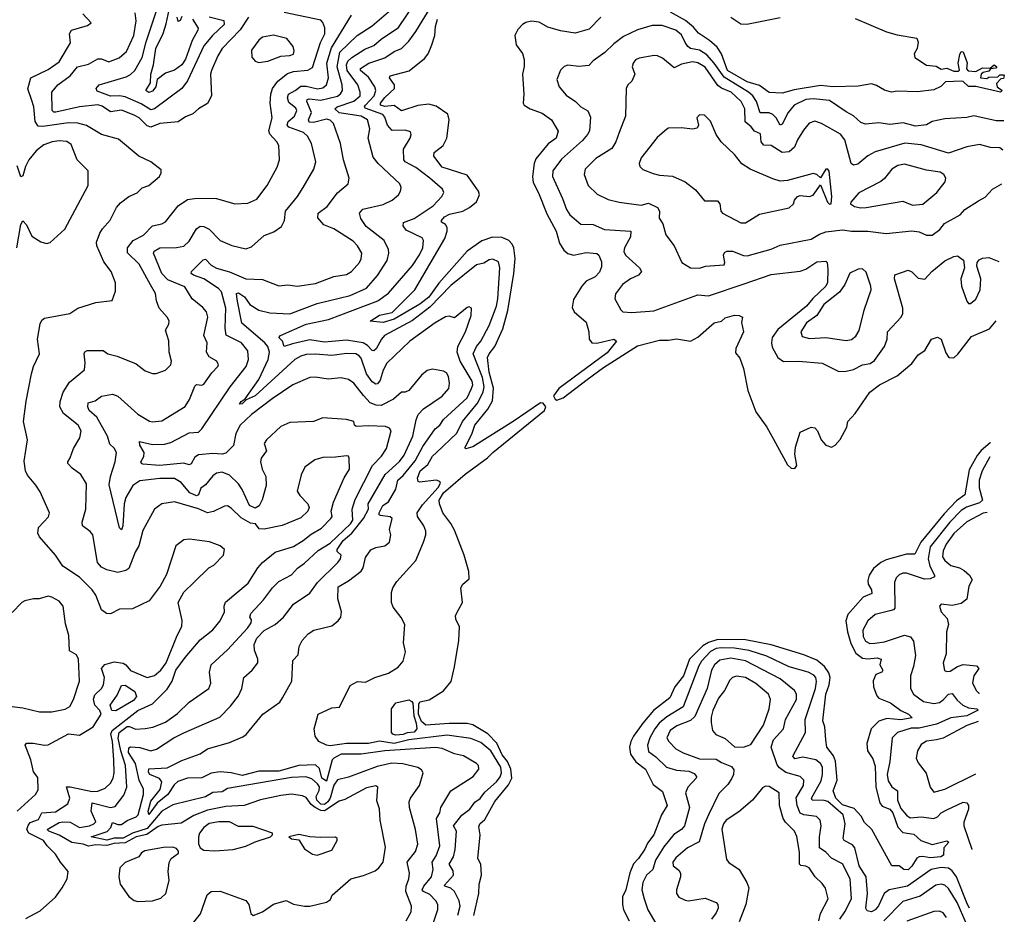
# Model space of a CAD drawing. Extents: x 1552294 to 1694791, y 811929 to 917222.
# Tile 637 of 643: x 1689069 to 1694450, y 899891 to 904782. Entities that reach past the tile are written whole.
import ezdxf

# ---------------------------------------------------------------- set-up
doc = ezdxf.new("R2010")
doc.units = 0

msp = doc.modelspace()

# ---------------------------------------------------------------- linework, layer by layer
at = {"layer": '0CON10XD'}
for points in [[(1691270.4, 899665), (1691353.5, 899916.5), (1691353.3, 899945), (1691343.4, 899965), (1691309.8, 899999.8), (1691275.9, 900015), (1691268.9, 900025), (1691278.2, 900045), (1691319.8, 900095), (1691328.7, 900135), (1691323.4, 900175), (1691345, 900210), (1691364.4, 900265), (1691346.8, 900415), (1691364.6, 900445), (1691369.6, 900475), (1691424.7, 900565.3), (1691546.7, 900645), (1691577.5, 900685), (1691576.4, 900705), (1691565.6, 900715), (1691495, 900757.5), (1691445, 900767.4), (1691376.8, 900796.8), (1691342.1, 900802.1), (1691064.6, 900785.4), (1690935, 900766.5), (1690825, 900765.5), (1690785, 900745.2), (1690776.6, 900735), (1690745, 900617.8), (1690720.5, 900635), (1690708.1, 900688.1), (1690685, 900707.5), (1690595, 900704.5), (1690485, 900673.8), (1690375, 900673.4), (1690285, 900649.2), (1690225, 900664.3), (1690165, 900669), (1690115, 900662), (1690065, 900637.2), (1689985, 900635.5), (1689933.3, 900616.8), (1689912.2, 900597.8), (1689877.7, 900545), (1689820.7, 900499.3), (1689775, 900436.5), (1689770.9, 900455), (1689785, 900509.1), (1689836.2, 900573.8), (1689845.2, 900615), (1689832.7, 900632.7), (1689780, 900655), (1689771.9, 900668.1), (1689774.5, 900685.5), (1689875, 900691.6), (1689955, 900731.5), (1690055, 900768.8), (1690095, 900796.1), (1690215, 900830.4), (1690288.1, 900861.9), (1690305.6, 900874.4), (1690397.3, 900985), (1690489.7, 901050.3), (1690505.6, 901075), (1690556.5, 901165), (1690561.4, 901278.6), (1690590, 901310), (1690596, 901355), (1690612.5, 901387.5), (1690645, 901424.2), (1690676, 901445), (1690775, 901468.6), (1690808.8, 901495), (1690824, 901515), (1690828.1, 901545), (1690807.5, 901615), (1690809.3, 901680.7), (1690866.2, 901713.8), (1690935, 901766.5), (1690945.9, 901785), (1690959.2, 901840.9), (1690987.4, 901882.6), (1691015, 901896), (1691065, 901905.5), (1691089.5, 901925), (1691097.8, 901965), (1691090.6, 901995), (1691104.1, 902054.1), (1691094.2, 902064.2), (1691040.4, 902070.4), (1691033.3, 902075), (1691034.1, 902085), (1691052.5, 902125), (1691084.3, 902145.7), (1691124.3, 902215), (1691136.1, 902265), (1691165, 902290.2), (1691230, 902370), (1691272.2, 902447.8), (1691340, 902545), (1691364.3, 902565.7), (1691384.8, 902595.2), (1691515, 902714.7), (1691538.5, 902765), (1691544.8, 902785), (1691542.4, 902805), (1691476.1, 902915), (1691459, 902965), (1691463.7, 902995), (1691504.6, 903075), (1691536.7, 903165), (1691537.1, 903205), (1691525, 903211.9), (1691515, 903208.2), (1691445, 903152.7), (1691415, 903160.5), (1691395, 903157.1), (1691339.4, 903125), (1691201.1, 903025), (1691075.2, 902904.8), (1691054.3, 902865.7), (1691038.8, 902811.2), (1691025, 902791.1), (1691015, 902790), (1690995, 902802.7), (1690965, 902846.1), (1690935, 902930.9), (1690924.6, 902945), (1690905.2, 902955.2), (1690855, 902956.5), (1690775, 902945.2), (1690685, 902953.5), (1690635, 902951.1), (1690605, 902943.2), (1690571.8, 902925), (1690355, 902724.8), (1690307.1, 902702.9), (1690285, 902681.8), (1690270.3, 902680.3), (1690278.6, 902695), (1690301.2, 902708.8), (1690376.1, 902813.9), (1690426.1, 902923.9), (1690434.3, 902965), (1690424.8, 902995), (1690408, 903015), (1690283.2, 903123.2), (1690258.1, 903251.9), (1690253.4, 903285), (1690265, 903288.4), (1690296.9, 903266.9), (1690327.3, 903225), (1690375, 903194.2), (1690435, 903179.1), (1690544.7, 903174.7), (1690695, 903230.9), (1690875, 903273.2), (1690963.6, 903315), (1691025, 903383.3), (1691076.4, 903465), (1691086.3, 903506.3), (1691083.5, 903525), (1691060, 903575), (1690962.2, 903652.2), (1690933.8, 903695), (1690925.5, 903725), (1690944.2, 903745.8), (1691055, 903771.8), (1691105, 903795.6), (1691138.6, 903825), (1691150, 903845), (1691154.3, 903865), (1691147.1, 903885), (1691027.3, 903995), (1690999.8, 904029.8), (1690972.7, 904135), (1690982, 904185), (1690969.6, 904235), (1690935.1, 904255.1), (1690815, 904273.3), (1690790.4, 904295), (1690803.5, 904305), (1690895, 904336.8), (1690928.8, 904365), (1690930, 904385), (1690916.6, 904425), (1690859.1, 904505), (1690855.5, 904534.5), (1690861.7, 904555), (1690884.1, 904575.9), (1690955, 904620.5), (1691005, 904640.6), (1691045, 904675.2), (1691139.9, 904740.1), (1691282.5, 904955)], [(1691180.8, 899855), (1691208.2, 899905), (1691210.8, 899935), (1691179.1, 900015), (1691180.8, 900045), (1691196, 900085), (1691199.6, 900115), (1691186, 900175), (1691232.3, 900235), (1691243.9, 900275), (1691231.1, 900355), (1691200, 900475), (1691198.1, 900505), (1691205, 900525.8), (1691254.1, 900595.9), (1691273.3, 900665), (1691265, 900680), (1691245, 900692.7), (1691162.6, 900712.6), (1691103.4, 900716.6), (1691021.7, 900698.3), (1690865, 900641.1), (1690805, 900625.9), (1690785, 900596.7), (1690765.1, 900524.9), (1690752.8, 900505), (1690735, 900490.9), (1690715, 900492.5), (1690692.1, 900515), (1690689.6, 900535), (1690705, 900567.4), (1690707.3, 900587.3), (1690695.9, 900605), (1690665, 900630.8), (1690632.2, 900642.2), (1690555, 900639), (1690205, 900578.2), (1690175, 900561.1), (1690125, 900556.2), (1690085, 900533.1), (1689905, 900489.2), (1689845, 900454.8), (1689765, 900360.8), (1689685, 900334.8), (1689635, 900307.2), (1689585, 900306.3), (1689545, 900296.1), (1689460, 900315), (1689546.7, 900343.3), (1689567.3, 900365), (1689575, 900393.3), (1689605, 900381.9), (1689625, 900381.4), (1689656.6, 900403.4), (1689705, 900423.3), (1689716.2, 900435), (1689745.2, 900545), (1689746.1, 900575), (1689721.4, 900625), (1689701.3, 900715), (1689663.5, 900775), (1689665, 900801.1), (1689675, 900806.4), (1689725, 900802.6), (1689785, 900783.9), (1689817, 900793), (1689910.9, 900855), (1689965, 900882.8), (1690162.3, 900967.7), (1690221.4, 901028.6), (1690265, 901085.7), (1690283.1, 901125), (1690294.4, 901185), (1690340, 901225), (1690369.4, 901265), (1690370, 901285), (1690352.7, 901335), (1690349.6, 901365), (1690365, 901400.6), (1690405, 901443.2), (1690465, 901476.1), (1690509.6, 901515), (1690565, 901586.3), (1690655, 901646.1), (1690695.9, 901705), (1690806.7, 901815), (1690821.5, 901835), (1690825.8, 901855), (1690804.2, 901875), (1690804.4, 901885), (1690836.9, 901935), (1690884.8, 901975.2), (1690947.5, 902055), (1690975.7, 902105), (1690973.5, 902135), (1691065.5, 902294.5), (1691145, 902367.2), (1691169.5, 902400.5), (1691216.7, 902505), (1691234.7, 902595), (1691246.3, 902623.6), (1691275.6, 902655), (1691377, 902723), (1691413.8, 902765), (1691418.1, 902795), (1691411.9, 902831.9), (1691400.5, 902850.5), (1691385, 902860.8), (1691325, 902870.4), (1691295, 902863.3), (1691265, 902839.2), (1691195, 902755.5), (1691175.8, 902745.8), (1691155, 902745.6), (1691112.5, 902707.5), (1691045, 902673.3), (1691017.5, 902675), (1690985, 902688), (1690947, 902727), (1690895, 902795.5), (1690865, 902815.4), (1690825, 902823.8), (1690755, 902817.1), (1690685, 902827.2), (1690655, 902825.4), (1690560.8, 902785), (1690449.2, 902709.2), (1690335, 902622.7), (1690274, 902565), (1690249.7, 902520.3), (1690236.7, 902453.3), (1690195, 902411.2), (1690175, 902405.7), (1690125, 902410.4), (1690045, 902402.2), (1690025, 902390), (1690005, 902354.3), (1689995, 902347.8), (1689965, 902357.6), (1689835, 902345.3), (1689742.1, 902352.1), (1689734, 902355), (1689730.6, 902365), (1689747.1, 902392.9), (1689748.2, 902415), (1689724.7, 902455), (1689723.3, 902475), (1689795, 902459.3), (1689859.6, 902460.4), (1689895, 902470.9), (1689995, 902522.5), (1690045, 902527.5), (1690065, 902545.6), (1690219.3, 902775), (1690307.2, 902885), (1690319.1, 902925), (1690315, 902972), (1690280.4, 903015), (1690197.7, 903057.7), (1690191.7, 903095), (1690195.6, 903205), (1690172.4, 903295), (1690155, 903313.2), (1690074.8, 903364.8), (1690018.1, 903385), (1690005.6, 903395), (1690007.8, 903405), (1690071.5, 903468.5), (1690085, 903472.1), (1690115, 903439.4), (1690145, 903423.3), (1690215, 903404.3), (1690305, 903365.8), (1690395, 903360.9), (1690485, 903326.5), (1690535, 903331.5), (1690585, 903325.5), (1690685, 903340), (1690785, 903377.3), (1690855, 903389.1), (1690881.5, 903405), (1690925.4, 903455), (1690934.6, 903475), (1690937.7, 903505), (1690915.4, 903545), (1690891.3, 903571.3), (1690785, 903638.5), (1690730.6, 903660.6), (1690698.5, 903698.5), (1690699.1, 903725), (1690749.3, 903760.7), (1690805, 903834.5), (1690864.3, 903885), (1690870, 903915), (1690838.7, 904015), (1690821.5, 904105), (1690783.8, 904215), (1690765, 904233.4), (1690745, 904238.8), (1690675, 904220.2), (1690651, 904221), (1690647.9, 904235), (1690662.6, 904275), (1690637.7, 904335), (1690639.7, 904345), (1690650.1, 904349.9), (1690715, 904342.8), (1690805, 904364.4), (1690822.6, 904377.4), (1690833.4, 904395), (1690831.3, 904425), (1690803.2, 904525), (1690819.2, 904605), (1690912.7, 904695), (1690995, 904748.2), (1691097.3, 904835)], [(1690105, 904797.4), (1690185, 904777.4), (1690186.8, 904755), (1690122.8, 904695), (1690075, 904638.2), (1689985, 904447.8), (1689954.4, 904405.6), (1689805, 904294.8), (1689785, 904289), (1689731.8, 904321.8), (1689645, 904359.6), (1689615, 904365.7), (1689565, 904364.4), (1689491.5, 904391.5), (1689485.7, 904405), (1689503.8, 904425), (1689650.1, 904469.9), (1689675, 904482.8), (1689697.8, 904505), (1689737.2, 904575), (1689759.2, 904660.8), (1689814.7, 904825)], [(1690012.4, 904785), (1690043.5, 904735), (1690042.9, 904725), (1690011.1, 904668.9), (1689975, 904565.5), (1689954.2, 904535), (1689915, 904505.3), (1689865, 904490.4), (1689819.5, 904455), (1689812.4, 904415), (1689795, 904392.1), (1689775, 904384.3), (1689758.5, 904395), (1689783.1, 904436.9), (1689784.8, 904485), (1689800, 904535), (1689813.1, 904625), (1689853.3, 904706.7), (1689869.3, 904759.3), (1689886.1, 904835)], [(1691463.5, 899886.5), (1691475.3, 899935), (1691470.3, 899965), (1691445.4, 900015), (1691425, 900034.2), (1691391.5, 900045), (1691390.6, 900050.6), (1691440, 900105), (1691438.3, 900128.3), (1691415.9, 900165), (1691439.7, 900205), (1691447.9, 900245), (1691455.8, 900345), (1691438.7, 900375), (1691485, 900432.1), (1691529.6, 900465), (1691555.9, 900504.1), (1691585.5, 900524.5), (1691611, 900559), (1691674.7, 900615), (1691695, 900641.8), (1691701.9, 900665), (1691698, 900695), (1691644.5, 900785), (1691589.4, 900829.4), (1691535, 900852.3), (1691405, 900869.8), (1691195, 900845.1), (1691115, 900825.1), (1691035, 900836.6), (1690975, 900824.1), (1690855, 900823.9), (1690765, 900811.3), (1690744.7, 900814.7), (1690702.9, 900835), (1690682.9, 900865), (1690678, 900905), (1690699.2, 900985), (1690775, 901020.2), (1690816.4, 901023.6), (1690875, 901141.2), (1690915, 901163.8), (1690959.4, 901160.6), (1691010, 901185), (1691085, 901208.9), (1691137.8, 901242.2), (1691164.4, 901275), (1691176.9, 901325), (1691166.9, 901375), (1691174.4, 901475), (1691153.8, 901513.8), (1691109.3, 901569.3), (1691101.5, 901595), (1691100.6, 901649.4), (1691107.8, 901675), (1691130.2, 901709.8), (1691233.3, 901825), (1691275.5, 901925), (1691287.9, 901965), (1691287.6, 901985), (1691276.9, 902015), (1691242, 902065), (1691241, 902085), (1691269.6, 902130.4), (1691356.6, 902225), (1691368.9, 902248.9), (1691365, 902258), (1691344.4, 902264.4), (1691255, 902252.7), (1691246.7, 902256.7), (1691243.2, 902275), (1691257.9, 902315), (1691299.2, 902350.8), (1691324.8, 902395), (1691346.4, 902416.4), (1691458.3, 902521.7), (1691489.5, 902585), (1691573.4, 902686.6), (1691602.3, 902747.7), (1691606.5, 902775), (1691598.1, 902825), (1691547.4, 902955), (1691565, 902994.5), (1691588.8, 903025), (1691635, 903110.5), (1691674.4, 903215.6), (1691682.2, 903255), (1691692.2, 903425), (1691685, 903458.6), (1691655, 903473.6), (1691635, 903468.9), (1691605, 903450.5), (1691565, 903440.9), (1691425, 903329.1), (1691310.3, 903209.7), (1691215, 903137.8), (1691063.2, 903055), (1691045.7, 903035), (1691017.8, 902982.2), (1691005, 902971.3), (1690995, 902972.7), (1690970.2, 903000.2), (1690945.6, 903015.6), (1690855, 903029.3), (1690735, 903019.4), (1690655, 903031.3), (1690559.6, 903010.4), (1690515, 902994.4), (1690504.2, 903024.2), (1690484.2, 903045), (1690493.8, 903055), (1690635, 903118.2), (1690756.4, 903143.6), (1691025.9, 903244.1), (1691083.9, 903286.1), (1691215, 903438.8), (1691253.9, 903496.1), (1691271.1, 903535), (1691275.5, 903575), (1691268.9, 903588.9), (1691181.8, 903631.8), (1691164.6, 903655), (1691166.7, 903673.3), (1691225, 903695.3), (1691328.2, 903765), (1691375.6, 903815), (1691386.6, 903836.6), (1691380, 903855), (1691310, 903915), (1691234.5, 903974.5), (1691175.5, 904005), (1691168, 904015), (1691166.9, 904075), (1691203.1, 904135), (1691208.6, 904155), (1691205, 904168.8), (1691175, 904178.8), (1691105, 904176.8), (1691079.3, 904205), (1691065, 904248.9), (1691053.7, 904263.7), (1690957.5, 904297.5), (1690952.6, 904305), (1690959.4, 904315), (1691006.2, 904365), (1691015.2, 904395), (1691009.7, 904415), (1690975, 904467.5), (1690931.1, 904505), (1690931.6, 904515), (1690976.3, 904543.7), (1691065, 904574.2), (1691115, 904607.5), (1691154.8, 904625.2), (1691194.7, 904665), (1691233.1, 904716.9), (1691316.7, 904855)], [(1694077.5, 904527.5), (1694105, 904511.4), (1694135, 904517.8), (1694175, 904500), (1694198.8, 904501.2), (1694204.3, 904505.7), (1694198.5, 904545), (1694207.8, 904592.2), (1694215, 904608.8), (1694225, 904606.2), (1694246.2, 904546.2), (1694244.2, 904514.2), (1694252.1, 904502.1), (1694295, 904498), (1694331.3, 904518.7), (1694373, 904517), (1694394.6, 904535.4), (1694410, 904525), (1694403.3, 904516.7), (1694375, 904512.5), (1694365, 904500), (1694335, 904493.3), (1694323.3, 904485), (1694320, 904465), (1694355, 904460), (1694365, 904467.5), (1694415, 904470), (1694425, 904480), (1694445, 904480), (1694450, 904475), (1694445, 904460), (1694431.7, 904458.3), (1694407.5, 904432.5), (1694411.2, 904415), (1694438.8, 904395), (1694430, 904385), (1694295, 904417.5), (1694255, 904417.1), (1694225, 904443.8), (1694215.6, 904445.6), (1694128.3, 904441.7), (1694103.6, 904416.4), (1694065, 904398.8), (1693975, 904386.7), (1693865, 904391.2), (1693833.6, 904386.4), (1693795, 904396), (1693752.2, 904422.2), (1693725, 904430.8), (1693651.2, 904418.8), (1693515.3, 904415.3), (1693445, 904421.4), (1693301.1, 904398.9), (1693235, 904379.6), (1693165, 904383.1), (1693112.4, 904422.4), (1693045, 904441.7), (1692936.7, 904505), (1692904.6, 904594.6), (1692881, 904631), (1692839, 904669), (1692778.4, 904708.4), (1692751.6, 904741.6), (1692708.3, 904778.3), (1692625, 904822.8)], [(1689055.2, 900454.8), (1689154.4, 900545), (1689168.9, 900571.1), (1689168.3, 900638.3), (1689145, 900670), (1689129.2, 900735), (1689099.4, 900815), (1689105, 900827.1), (1689142.8, 900827.2), (1689204.7, 900814.7), (1689225, 900816.6), (1689335, 900876.6), (1689395, 900870.9), (1689471, 900915), (1689513.1, 900985), (1689506.6, 901005), (1689480, 901035), (1689472.6, 901067.4), (1689480.1, 901089.9), (1689515.5, 901124.5), (1689526.7, 901145), (1689531.7, 901185), (1689515.3, 901235), (1689534.1, 901255.9), (1689585, 901271), (1689633.5, 901263.5), (1689649.1, 901255), (1689675, 901223.9), (1689765, 901185.3), (1689805, 901196.8), (1689840, 901225), (1689870, 901265), (1689929.6, 901415), (1689955.3, 901465), (1689957.2, 901497.2), (1689934.2, 901595), (1689965, 901652.5), (1690022.4, 901707.6), (1690103.1, 901785), (1690129.6, 901800.4), (1690183.1, 901855), (1690188.6, 901885), (1690165, 901905.8), (1690106.4, 901926.4), (1689997.3, 901942.7), (1689965, 901937.5), (1689922.5, 901905), (1689871.7, 901748.3), (1689835.7, 901685), (1689775.8, 901605), (1689685, 901561.4), (1689615, 901558.2), (1689565, 901533.8), (1689543.3, 901535), (1689516.1, 901556.1), (1689485.4, 901635), (1689465, 901665.6), (1689395, 901733.5), (1689304.6, 901794.6), (1689264.2, 901855), (1689177.1, 901955), (1689168.1, 901975), (1689171.9, 902005), (1689226.9, 902063.1), (1689231.9, 902085), (1689180.3, 902200.3), (1689157.4, 902237.4), (1689111.3, 902291.3), (1689100, 902315), (1689092.6, 902367.4), (1689112, 902485), (1689089.5, 902585), (1689103.8, 902696.2), (1689132.8, 902845), (1689145, 902886), (1689177.8, 902955), (1689165.4, 903035), (1689180, 903120), (1689190, 903140), (1689205, 903150.4), (1689342.5, 903175), (1689386.1, 903203.9), (1689484.4, 903235.6), (1689573.6, 903246.4), (1689592.7, 903297.3), (1689593.1, 903343.1), (1689567.8, 903405), (1689528.3, 903458.3), (1689489.4, 903545), (1689488.9, 903565), (1689506.9, 903615), (1689520.8, 903639.2), (1689563.8, 903686.2), (1689598.1, 903755), (1689619.4, 903780.6), (1689665, 903815.8), (1689711.2, 903835), (1689737.8, 903862.2), (1689775, 903875.7), (1689833.3, 903925), (1689842.5, 903945), (1689841.7, 903961.7), (1689785, 904004.2), (1689720, 904035), (1689608.5, 904128.5), (1689515, 904153.5), (1689434.2, 904204.2), (1689386.1, 904216.1), (1689335, 904218.1), (1689195, 904198.7), (1689170.3, 904200.3), (1689153.5, 904225), (1689146.3, 904306.4), (1689133.9, 904345), (1689113.3, 904403.3), (1689128.9, 904465), (1689225, 904510.4), (1689285, 904552.5), (1689345.6, 904655), (1689341.1, 904705), (1689352, 904725), (1689439.7, 904750.3), (1689460, 904765), (1689413.4, 904813.4)], [(1689102.3, 899867.7), (1689180.3, 899909.7), (1689264, 899985), (1689300.8, 900035), (1689327.5, 900085), (1689334, 900125), (1689292.5, 900175), (1689265, 900220), (1689219.4, 900265), (1689199.6, 900295), (1689117.8, 900335), (1689108.4, 900355), (1689114.2, 900375.8), (1689126.7, 900393.3), (1689171.5, 900408.5), (1689189.5, 900445), (1689265, 900451.3), (1689332.2, 900495), (1689342.7, 900525), (1689325, 900587.1), (1689345, 900588.2), (1689465, 900561.9), (1689495.2, 900564.8), (1689535, 900580), (1689565, 900608.2), (1689579.3, 900635), (1689584.8, 900665), (1689583.8, 900736.2), (1689576.2, 900835), (1689565.9, 900875), (1689574.4, 900895.6), (1689714.1, 901005.9), (1689795, 901041.1), (1689875, 901122), (1689901.2, 901165), (1689922.2, 901225), (1689973.9, 901295), (1690055, 901390.9), (1690125, 901446.5), (1690165, 901495.5), (1690188.9, 901545), (1690185.7, 901575.7), (1690192.6, 901597.4), (1690318, 901702), (1690369.5, 901785), (1690395.6, 901815), (1690465, 901870), (1690565, 901902.5), (1690618.6, 901935), (1690661.1, 901968.9), (1690717.8, 902002.2), (1690769.2, 902055), (1690775.6, 902065), (1690771.6, 902095), (1690782.9, 902145), (1690842.2, 902277.8), (1690870.4, 902325), (1690870, 902385), (1690865.5, 902395.5), (1690855, 902398.1), (1690795, 902389.6), (1690725, 902388.9), (1690681.4, 902375), (1690626.9, 902335), (1690606.2, 902293.8), (1690585.6, 902205), (1690599.8, 902179.8), (1690643.8, 902135), (1690650, 902115), (1690643.3, 902095), (1690605, 902058.8), (1690503.2, 902016.8), (1690405, 901996.6), (1690378.3, 901998.3), (1690357.5, 902025), (1690329.5, 902029.5), (1690279.2, 902059.2), (1690225, 902112.2), (1690205, 902124.2), (1690187.5, 902122.5), (1690127.4, 902092.6), (1690095, 902085.5), (1690045, 902108.4), (1689915, 902146.5), (1689845, 902134.4), (1689805.8, 902105), (1689740.8, 901989.3), (1689720.4, 901905), (1689699.9, 901870.1), (1689665, 901781.4), (1689648.8, 901771.2), (1689605, 901760.4), (1689545, 901773.6), (1689515, 901788.5), (1689494.2, 901814.2), (1689468.9, 901965), (1689454.6, 901984.6), (1689411.4, 902015), (1689410, 902035), (1689430, 902105), (1689433.1, 902245), (1689402.7, 902295), (1689355, 902330.5), (1689332, 902355), (1689331.2, 902365), (1689345, 902386.7), (1689362.4, 902437.6), (1689396.9, 902495), (1689405.4, 902535), (1689388.2, 902565), (1689308.9, 902628.9), (1689288.7, 902665), (1689289.4, 902695), (1689305.8, 902745), (1689340.6, 902799.4), (1689422.9, 902867.1), (1689427.1, 902905), (1689420.6, 902955), (1689425, 902966), (1689436.9, 902973.1), (1689525, 902972.9), (1689551.2, 902955), (1689602.1, 902942.1), (1689705, 902900), (1689755, 902862.5), (1689795, 902847.1), (1689815, 902847.5), (1689866, 902865), (1689895.6, 902895), (1689897.8, 902915), (1689885.6, 902965), (1689883.2, 903026.8), (1689865.6, 903085), (1689883, 903117), (1689885.7, 903135), (1689875.4, 903155.4), (1689830.8, 903205), (1689815.8, 903245), (1689810.6, 903285), (1689782.9, 903332.9), (1689722.5, 903445), (1689657.2, 903507.2), (1689657.8, 903535), (1689688.5, 903575), (1689746.1, 903603.9), (1689795, 903655.5), (1689845, 903666.2), (1689865, 903676.5), (1689934.4, 903765), (1689985, 903798.2), (1690036.1, 903806.1), (1690145, 903803.6), (1690245, 903775.5), (1690315, 903778.5), (1690365, 903800.6), (1690420.4, 903875), (1690476.5, 903975), (1690487.8, 904015), (1690484.4, 904095), (1690474.4, 904115), (1690435.3, 904155.3), (1690430, 904175), (1690448.7, 904245), (1690437.3, 904325), (1690440.6, 904375), (1690450.7, 904405), (1690478.8, 904445), (1690533, 904487), (1690565, 904498), (1690643.6, 904506.4), (1690669.5, 904520.5), (1690712.9, 904657.1), (1690735.8, 904705), (1690736.6, 904736.6), (1690726.1, 904766.1), (1690715, 904778.9), (1690515, 904821.3)], [(1689986, 899804), (1690056, 899894), (1690092.7, 899997.3), (1690115, 900016.2), (1690165, 900016.7), (1690305, 899965.8), (1690320.8, 899945), (1690331.2, 899895), (1690345, 899884), (1690395, 899904), (1690455, 899945.8), (1690524.5, 899965.5), (1690565.5, 899945.5), (1690625, 899934.4), (1690655, 899935.5), (1690745, 899957.8), (1690767.4, 899972.6), (1690776.2, 899995), (1690878, 900085), (1690947.9, 900102.1), (1691011.4, 900128.6), (1691032, 900145), (1691054.3, 900175.7), (1691067.2, 900257.2), (1691039.6, 900405), (1691035, 900466.7), (1691021.1, 900511.1), (1691026.2, 900586.2), (1691015, 900593.8), (1690965, 900581.5), (1690845, 900518.4), (1690815, 900508.8), (1690735, 900456), (1690715, 900457.7), (1690683.9, 900473.9), (1690662, 900492), (1690635, 900530), (1690615, 900538.2), (1690555, 900548.2), (1690495, 900540.3), (1690385, 900517.2), (1690294.8, 900485.2), (1690195, 900480.2), (1690095, 900460.5), (1690019.8, 900430.2), (1689950.3, 900389.7), (1689845, 900377.7), (1689825, 900370.2), (1689763.3, 900326.7), (1689705, 900313.7), (1689645, 900281.9), (1689582.9, 900277.1), (1689545, 900266.2), (1689485, 900270.6), (1689445, 900262.7), (1689415, 900274.1), (1689353.6, 900283.6), (1689285, 900324.2), (1689228.2, 900345), (1689218.9, 900355), (1689285, 900392.3), (1689305, 900396.7), (1689345, 900395.2), (1689395, 900366.2), (1689450.8, 900375), (1689474.5, 900385), (1689484, 900396), (1689458.7, 900455), (1689465, 900501.1), (1689565, 900474), (1689590.1, 900479.9), (1689638.5, 900541.5), (1689654.5, 900585.5), (1689647.7, 900705), (1689620.7, 900785), (1689606.8, 900853.2), (1689611.8, 900885), (1689656.9, 900916.9), (1689668.1, 900918.1), (1689702.4, 900902.4), (1689755, 900906.2), (1689795.5, 900914.5), (1689865, 900940.7), (1689931.2, 900988.8), (1689995, 901050.5), (1690103.1, 901125), (1690113.6, 901155), (1690105.4, 901214.6), (1690114.6, 901255), (1690204, 901336), (1690314.4, 901455), (1690334, 901485), (1690335, 901500), (1690326.2, 901516.2), (1690331.4, 901535), (1690400.6, 901609.4), (1690450.8, 901675), (1690485, 901709.5), (1690555, 901746.4), (1690586.2, 901783.8), (1690625, 901809.7), (1690700.1, 901879.9), (1690765, 901919.1), (1690876.2, 902025), (1690889.1, 902045), (1690885.9, 902105), (1690902.1, 902157.9), (1690997.1, 902345), (1691045.3, 902395), (1691072.6, 902437.4), (1691098.5, 902535), (1691089.3, 902549.3), (1691067.2, 902557.2), (1690975, 902562.1), (1690908.1, 902558.1), (1690897.8, 902565), (1690895.4, 902585.4), (1690855, 902596.4), (1690725, 902605.6), (1690675, 902585.6), (1690545, 902580.4), (1690495, 902557.8), (1690417.1, 902485), (1690404.2, 902465), (1690418.1, 902425), (1690388.2, 902385), (1690384.6, 902365), (1690394.6, 902325), (1690414.6, 902285), (1690416.4, 902235), (1690393.8, 902156.2), (1690376.6, 902123.4), (1690355, 902112), (1690325, 902125.6), (1690285, 902213.8), (1690265, 902244.2), (1690215, 902292), (1690175, 902307.3), (1690145, 902302.1), (1690125, 902287.9), (1690085, 902238.2), (1690059.1, 902220.9), (1690045.3, 902185), (1690035, 902178.8), (1689998.2, 902195), (1689951.5, 902251.5), (1689915, 902273.1), (1689835, 902272.6), (1689725, 902260.4), (1689686.9, 902235), (1689649.5, 902170.5), (1689639.1, 902135), (1689632.1, 902015), (1689625, 901992), (1689613.6, 902003.6), (1689558.2, 902238.2), (1689565, 902284), (1689590.8, 902365), (1689597.8, 902415), (1689585, 902439.2), (1689562.1, 902462.1), (1689548.7, 902505), (1689489.5, 902609.5), (1689448.2, 902645), (1689441.2, 902665), (1689442.8, 902687.2), (1689481.6, 902698.4), (1689515, 902724.1), (1689575, 902734.4), (1689605, 902723.6), (1689715, 902624.5), (1689777.8, 902587.8), (1689795, 902582.9), (1689845, 902588.5), (1689973.6, 902666.4), (1689995.9, 902705), (1690025, 902777.5), (1690035, 902787.1), (1690065, 902784.2), (1690075, 902789.2), (1690118, 902852), (1690151.9, 902885), (1690154.4, 902895), (1690145.6, 902915), (1690105, 902938.9), (1690089.6, 902965), (1690092.8, 903015), (1690075.9, 903055), (1690096.2, 903155), (1690088.9, 903185), (1690069.2, 903209.1), (1690011.8, 903255), (1689970.6, 903320.6), (1689878.8, 903358.8), (1689845, 903394), (1689800.3, 903505), (1689803.3, 903516.7), (1689835, 903534.2), (1689925, 903536.4), (1689965, 903544.5), (1689995, 903571.5), (1690035, 903638.9), (1690055, 903652.5), (1690075, 903650.9), (1690105, 903636.4), (1690165, 903574.5), (1690227.5, 903547.5), (1690305, 903530), (1690335, 903539.5), (1690405, 903602.1), (1690457.1, 903622.9), (1690499.1, 903650.9), (1690515.5, 903684.5), (1690521.8, 903735), (1690586.9, 903815), (1690618.5, 903865), (1690676, 903964), (1690687.5, 904005), (1690663.5, 904105), (1690641.3, 904145), (1690620.4, 904165), (1690540, 904195), (1690531.1, 904205), (1690535.2, 904224.8), (1690571.4, 904255), (1690584.1, 904285), (1690577.7, 904297.7), (1690539.2, 904329.2), (1690532.7, 904355), (1690537.5, 904375), (1690575, 904394.1), (1690605, 904418.1), (1690635, 904418), (1690696.8, 904403.2), (1690725, 904408.9), (1690744.7, 904425), (1690756.2, 904463.8), (1690747.5, 904545), (1690772.2, 904627.8), (1690882.4, 904807.6)], [(1690318.6, 904795), (1690273.7, 904726.3), (1690176, 904625), (1690151.2, 904585), (1690117.1, 904505), (1690111.5, 904485), (1690116.9, 904365), (1690095, 904324.4), (1690045.3, 904294.7), (1690015, 904267.3), (1689975, 904250.3), (1689935, 904223.3), (1689835, 904214.6), (1689785, 904194.7), (1689765, 904201.2), (1689721.1, 904245), (1689695, 904260.7), (1689625, 904287.2), (1689565, 904277.6), (1689518.8, 904308.8), (1689495, 904316.9), (1689395, 904306.3), (1689266.7, 904276.7), (1689255, 904277.1), (1689245.9, 904285.9), (1689244.3, 904385.7), (1689277.5, 904425), (1689345.4, 904475), (1689385, 904523.6), (1689445, 904538.6), (1689495, 904568.2), (1689515, 904567.5), (1689555, 904550.7), (1689612.9, 904572.9), (1689652.3, 904607.7), (1689691.7, 904695), (1689705.8, 904775.8), (1689699.6, 904819.6)], [(1689955, 904799.2), (1689945, 904777.8), (1689935, 904771.9), (1689930, 904795)], [(1691468.3, 901558.3), (1691489.4, 901595), (1691480, 901675), (1691490, 901695), (1691525.6, 901724.4), (1691523.8, 901765), (1691497.5, 901855), (1691445, 901990.5), (1691425, 902027.1), (1691380.6, 902085), (1691362.5, 902135), (1691361.4, 902155), (1691384.9, 902195.1), (1691503.5, 902296.5), (1691625, 902386.8), (1691653.8, 902416.2), (1691937.4, 902645), (1691945, 902665.4), (1691930, 902685), (1691915, 902686.7), (1691765.7, 902585.7), (1691545, 902446.2), (1691506.2, 902436.2), (1691501.2, 902441.2), (1691539.3, 902515), (1691555.7, 902565), (1691627.9, 902652.1), (1691652.3, 902697.7), (1691657.7, 902767.7), (1691635.1, 902855), (1691626.3, 902935), (1691634.2, 902955), (1691665.1, 902994.9), (1691709.1, 903090.9), (1691737.4, 903192.6), (1691769.4, 903395), (1691775.8, 903475.8), (1691770, 903535), (1691761.1, 903555), (1691741.2, 903575), (1691705, 903591.7), (1691653.1, 903593.1), (1691595, 903573.2), (1691513.5, 903516.5), (1691358.6, 903341.4), (1691305, 903265.7), (1691255, 903226.8), (1691115, 903144.1), (1691055, 903126.7), (1690984.3, 903134.3), (1691035, 903165.8), (1691105, 903180.8), (1691227.5, 903305), (1691391.6, 903585), (1691405.6, 903625), (1691405.3, 903645), (1691395, 903661.5), (1691374.3, 903675), (1691373.5, 903685), (1691390, 903705), (1691418.1, 903718.1), (1691490, 903735), (1691527.7, 903755), (1691565, 903786.4), (1691580.8, 903825), (1691576.3, 903845), (1691515, 903931.5), (1691378.2, 903975), (1691332.9, 904035), (1691333.1, 904055), (1691382.9, 904095), (1691402.5, 904135), (1691415.4, 904235), (1691409.4, 904265), (1691345, 904308.8), (1691305, 904319.3), (1691245, 904312.9), (1691155, 904283.9), (1691115, 904313), (1691065, 904307.9), (1691040.9, 904315), (1691041.1, 904325), (1691064, 904356), (1691117.4, 904405), (1691116.7, 904425), (1691089.1, 904465), (1691093.1, 904475), (1691197.2, 904502.8), (1691280.4, 904569.6), (1691300.4, 904595), (1691322, 904645), (1691338.3, 904695), (1691341.6, 904745), (1691351.7, 904785)], [(1692244.7, 904795.3), (1692180.5, 904729.5), (1692105, 904707.9), (1692025, 904720.8), (1691955, 904740.6), (1691908, 904768), (1691866.6, 904773.4), (1691835, 904766.7), (1691815.8, 904755), (1691791.2, 904728.8), (1691774.5, 904695), (1691781.9, 904645), (1691816.4, 904596.4), (1691826.7, 904565), (1691825.6, 904525.6), (1691816.2, 904485), (1691823.9, 904375), (1691820, 904325), (1691825.7, 904315), (1691858.6, 904295), (1691925, 904271.2), (1691975, 904233.8), (1692011.9, 904171.9), (1692001.3, 904135), (1691957.6, 904102.4), (1691889.3, 904020.7), (1691879.6, 903995), (1691870.5, 903925), (1691875, 903891.5), (1691904.4, 903835), (1691950.2, 903720.2), (1692001.4, 903625), (1692019.8, 903560.2), (1692042.2, 903522.2), (1692065, 903503.7), (1692095, 903495.3), (1692165, 903509.8), (1692222.8, 903502.8), (1692234.6, 903494.6), (1692248, 903458), (1692248.4, 903431.6), (1692238.3, 903401.8), (1692213, 903377), (1692165, 903351.6), (1692140.8, 903325), (1692095, 903252.5), (1692087.9, 903207.9), (1692098.6, 903185), (1692165, 903127.5), (1692179.6, 903075), (1692181.9, 903035), (1692195, 903015.8), (1692223.8, 903013.8), (1692315, 903034.5), (1692330.6, 903025), (1692278.8, 902961.2), (1692015, 902766.2), (1691986.2, 902725), (1691995, 902706.8), (1692005, 902702.5), (1692039.5, 902715), (1692170, 902815), (1692258.9, 902881.1), (1692445, 902998.4), (1692565, 903030.7), (1692615, 903029.6), (1692657.9, 903037.9), (1692735.4, 903024.6), (1692775, 903045.5), (1692865, 903124.2), (1692905, 903133.3), (1692925, 903152.5), (1692975, 903166.2), (1693000, 903165), (1693020, 903155), (1693013.6, 903126.4), (1693024.3, 903075), (1692982.9, 902985), (1692980.8, 902960.8), (1693005, 902931.2), (1693025.2, 902875.2), (1693048.7, 902755), (1693091.4, 902638.6), (1693151.6, 902555), (1693187.7, 902487.7), (1693265, 902348.8), (1693285, 902330), (1693305, 902327.5), (1693316.2, 902345), (1693305.9, 902405.9), (1693308.6, 902445), (1693335, 902526), (1693395, 902553.3), (1693415, 902550), (1693428.8, 902535), (1693448.6, 902485), (1693475, 902455.8), (1693505, 902445.7), (1693525, 902455.7), (1693553.8, 902486.2), (1693588.9, 902555), (1693595.7, 902585), (1693635, 902629.4), (1693715, 902745.6), (1693768.6, 902785), (1693865, 902835.5), (1693945, 902902.5), (1693980, 902950), (1694015, 902974.2), (1694052.5, 903035), (1694085, 903046), (1694105, 903036.2), (1694130.2, 902960.2), (1694146.7, 902935), (1694175, 902932.9), (1694196.6, 902953.4), (1694270.3, 903049.7), (1694369, 903091), (1694405.7, 903135)], [(1692955.2, 904795.2), (1693009.3, 904759.3), (1693042.7, 904757.3), (1693225, 904794.2)], [(1693635, 904788), (1693806.7, 904715), (1693865, 904698.9), (1693971.7, 904681.7), (1693978.9, 904658.9), (1693973.3, 904625), (1693957.8, 904595), (1693961.8, 904575), (1694025, 904533.9), (1694077.5, 904527.5)], [(1694448.2, 904228.8), (1694405, 904228.9), (1694284.1, 904255.9), (1694245, 904247.2), (1694125, 904240.5), (1694055.7, 904225.7), (1694025, 904207.3), (1693965, 904200), (1693897.2, 904217.2), (1693825, 904208.9), (1693765, 904218.2), (1693691.7, 904211.7), (1693665, 904220.8), (1693626.5, 904256.5), (1693585, 904277.6), (1693495, 904340.7), (1693405, 904349.8), (1693364.4, 904345), (1693300.7, 904315), (1693268.1, 904275), (1693235, 904210), (1693225, 904205.8), (1693203.2, 904245), (1693184.2, 904264.2), (1693165, 904272.5), (1693115, 904273.6), (1693095.9, 904335), (1693074.8, 904365), (1693052.1, 904385), (1692918, 904468), (1692864.7, 904544.7), (1692825, 904589.6), (1692784.6, 904614.6), (1692734.6, 904625), (1692720, 904635), (1692706.4, 904656.4), (1692685, 904699.1), (1692655, 904725.4), (1692579.5, 904749.5), (1692525, 904749.5), (1692445, 904726.9), (1692369.2, 904690.8), (1692315, 904650.4), (1692266.8, 904603.2), (1692202.7, 904557.3), (1692179.1, 904530.9), (1692125, 904526.2), (1692065, 904533.5), (1692045, 904525.6), (1692025, 904505.7), (1692004.4, 904455), (1692016.9, 904415), (1692055, 904368.9), (1692105.8, 904335), (1692136, 904305), (1692174.5, 904284.5), (1692188.2, 904248.2), (1692183.8, 904175), (1692172, 904155), (1692145, 904121.4), (1692030, 904020), (1691982.7, 903955), (1691981.5, 903925), (1692034.8, 903804.8), (1692057.3, 903745), (1692076.2, 903715), (1692135, 903664.6), (1692203, 903663), (1692265, 903635.6), (1692409.2, 903625), (1692406.2, 903595), (1692373.8, 903535), (1692370, 903515), (1692380, 903495), (1692455.7, 903425), (1692467.8, 903405), (1692451.1, 903385), (1692407.3, 903365), (1692363.3, 903335), (1692325, 903283.3), (1692321.4, 903255), (1692354.2, 903195), (1692365.5, 903185.5), (1692415, 903180.4), (1692535, 903190), (1692775, 903278.6), (1692832.5, 903272.5), (1693028.3, 903338.3), (1693175, 903389.6), (1693335, 903407.5), (1693365, 903417.8), (1693425, 903457.5), (1693475, 903462.5), (1693481.4, 903455), (1693485.4, 903415.4), (1693483.9, 903345), (1693475.4, 903325), (1693402.6, 903257.4), (1693369.7, 903215), (1693211.8, 903088.2), (1693182.1, 903045), (1693177.5, 903015), (1693182, 902992), (1693211.8, 902935), (1693243.3, 902913.3), (1693325.3, 902914.7), (1693454.4, 902904.4), (1693545, 902858.9), (1693585, 902859.6), (1693625, 902869.2), (1693675, 902894.6), (1693716.9, 902903.1), (1693740.8, 902919.3), (1693794.7, 902995.3), (1693808.9, 903035), (1693812.2, 903075), (1693885.8, 903155), (1693895.7, 903175), (1693895.6, 903205), (1693850, 903365), (1693852.5, 903387.5), (1693925, 903412), (1693945, 903403.8), (1693978.9, 903368.9), (1694015, 903363.1), (1694054.7, 903405.3), (1694125, 903464), (1694175, 903488.1), (1694195, 903490.8), (1694227, 903467), (1694232.5, 903425), (1694212.1, 903365), (1694216.2, 903325), (1694245, 903242.5), (1694255, 903231.2), (1694265, 903231.2), (1694295, 903253.8), (1694317.5, 903305), (1694321.8, 903365), (1694300, 903435), (1694302.5, 903455), (1694311.7, 903468.3), (1694331.7, 903478.3), (1694365, 903481.9), (1694419.3, 903459.3)], [(1690375, 904548), (1690425, 904554.5), (1690495, 904583.1), (1690545, 904585.7), (1690565, 904593.8), (1690568.3, 904611.7), (1690563.1, 904635), (1690529.4, 904679.4), (1690455, 904698.2), (1690395, 904686.2), (1690375, 904670.6), (1690335, 904616.2), (1690338, 904578), (1690355.9, 904555.9), (1690375, 904548)], [(1694442.6, 904068.8), (1694425, 904081.5), (1694375, 904083.8), (1694315, 904100), (1694245, 904086.4), (1694145, 904052.1), (1693995, 904098.4), (1693906.6, 904106.6), (1693745, 904060.4), (1693705, 904038), (1693648.6, 903991.4), (1693625, 903986.7), (1693612.5, 903995), (1693579.1, 904125), (1693555, 904156.2), (1693450.8, 904215), (1693415, 904227.5), (1693383.8, 904216.2), (1693352.3, 904177.7), (1693318.9, 904125), (1693303.1, 904085), (1693275, 904059.5), (1693235, 904056.2), (1693175, 904094.7), (1693135.3, 904095.3), (1693121.9, 904115), (1693117.4, 904157.4), (1693085, 904173.4), (1693067.1, 904197.1), (1693032.9, 904222.9), (1693031.1, 904295), (1693012.5, 904335), (1692957.4, 904385), (1692905, 904407.8), (1692885, 904423), (1692815, 904523.3), (1692775, 904546.9), (1692745, 904551.1), (1692685, 904539.1), (1692645, 904518.1), (1692581.7, 904571.7), (1692555, 904584.4), (1692535.5, 904585.5), (1692455, 904572.2), (1692435, 904562.5), (1692421.4, 904545), (1692416.9, 904525), (1692431.1, 904485), (1692414.3, 904445), (1692392, 904425), (1692383.3, 904406.7), (1692379.6, 904255), (1692345.4, 904165), (1692327.5, 904115), (1692305, 904077.3), (1692217.3, 904022.7), (1692158.9, 903965), (1692152.9, 903935), (1692175.5, 903875), (1692225, 903828.9), (1692285, 903799.1), (1692344.7, 903784.7), (1692465, 903768.8), (1692505, 903779.2), (1692555, 903756), (1692566.2, 903735), (1692563.8, 903696.2), (1692582.9, 903665), (1692599.4, 903605), (1692646.1, 903546.1), (1692687.5, 903455), (1692735, 903425.7), (1692785, 903424.3), (1692816.4, 903433.6), (1692918, 903442), (1692922.5, 903455), (1692915.6, 903495), (1692921.5, 903508.5), (1692933.5, 903516.5), (1692964, 903516), (1693025, 903492.5), (1693045, 903490.8), (1693175, 903528.2), (1693225, 903548.5), (1693395, 903581.8), (1693440.7, 903609.3), (1693475, 903621.8), (1693565, 903633.9), (1693615, 903625.8), (1693705, 903626.5), (1693803.7, 903613.7), (1693945, 903627.3), (1693985, 903622.3), (1694025, 903603.1), (1694056.1, 903603.9), (1694098.5, 903635), (1694122.8, 903667.2), (1694208.8, 903715), (1694233.8, 903745), (1694308.3, 903791.7), (1694345, 903812), (1694385, 903855.8), (1694436.2, 903885.2)], [(1693010.7, 903670.7), (1693035, 903671.3), (1693111.2, 903718.8), (1693275, 903753.8), (1693297.5, 903775), (1693303.3, 903795), (1693320, 903815), (1693335, 903821.2), (1693385, 903815.8), (1693405, 903822.5), (1693445, 903880), (1693483.9, 903785), (1693495, 903773.3), (1693504.3, 903775.7), (1693507.6, 903815), (1693493.4, 903953.4), (1693485, 903964.4), (1693475, 903964.3), (1693445, 903917.5), (1693425, 903936.2), (1693405, 903940.8), (1693265, 903902.9), (1693225, 903900), (1693185, 903912.5), (1693061.2, 903965), (1693015, 903994.3), (1692975.3, 904045.3), (1692901.9, 904115), (1692875.8, 904155), (1692845, 904227.5), (1692810.7, 904260.7), (1692785, 904262.5), (1692770, 904245), (1692778, 904205), (1692770.7, 904189.3), (1692745, 904182.9), (1692685, 904191.2), (1692615, 904188.8), (1692605, 904183.8), (1692552.6, 904137.4), (1692465, 904026.9), (1692454.6, 903995), (1692458.5, 903978.5), (1692473.8, 903963.8), (1692531.5, 903941.5), (1692565, 903932.5), (1692636.2, 903926.2), (1692706.4, 903896.4), (1692761.4, 903851.4), (1692812.2, 903792.2), (1692881.7, 903791.7), (1692894.4, 903774.4), (1692901.4, 903735), (1692910, 903725), (1693010.7, 903670.7)], [(1689053.8, 903535), (1689075, 903662.5), (1689085, 903682.5), (1689105, 903660), (1689135, 903598.8), (1689185, 903568), (1689215, 903558), (1689235, 903564), (1689315, 903636), (1689442.9, 903875), (1689442.9, 903955), (1689382, 904015), (1689350.2, 904100.2), (1689326, 904116), (1689285, 904120.4), (1689246.2, 904115), (1689201.3, 904098.7), (1689158.6, 904065), (1689119.2, 904015), (1689100.6, 903979.4), (1689085, 903927.5), (1689075, 903922.5), (1689055, 903983.3)], [(1693665, 903752.7), (1693695, 903754.6), (1693895, 903789.2), (1693947.4, 903767.4), (1694005, 903772.7), (1694082.1, 903837.9), (1694126, 903895), (1694130, 903915), (1694119.2, 903935), (1694098.6, 903948.6), (1694025, 903959.2), (1693905, 903991.2), (1693868, 903985), (1693835, 903965.6), (1693795.8, 903914.2), (1693775, 903897.8), (1693655, 903835.7), (1693611.2, 903785), (1693610, 903775), (1693630.7, 903760.7), (1693665, 903752.7)], [(1693585, 903027.4), (1693615, 903033.2), (1693637.8, 903052.2), (1693656.8, 903083.2), (1693683.6, 903193.6), (1693722.1, 903305), (1693721.1, 903325), (1693695, 903401.9), (1693675, 903420), (1693651.7, 903418.3), (1693605, 903395.6), (1693579, 903335), (1693548.5, 903291.5), (1693463.5, 903225), (1693425.2, 903165), (1693369.6, 903125), (1693337.3, 903075), (1693345, 903050.6), (1693385, 903039.2), (1693475, 903044.7), (1693585, 903027.4)], [(1694374.9, 902469.6), (1694371.9, 902468.1), (1694323.9, 902426.1), (1694301.3, 902398.7), (1694258.7, 902321.3), (1694233.4, 902185), (1694188.5, 902151.5), (1694120.5, 902079.5), (1693994.5, 901925.5), (1693960.4, 901859.6), (1693915, 901859), (1693805, 901828.5), (1693775, 901813.6), (1693735, 901782), (1693711.1, 901745), (1693703.3, 901715), (1693705.3, 901695), (1693725, 901664), (1693726.2, 901645), (1693678.8, 901625), (1693595, 901529.4), (1693584.7, 901495), (1693592.8, 901435), (1693610.9, 901370.9), (1693637.7, 901317.7), (1693675, 901291.4), (1693705, 901287.8), (1693755, 901293.2), (1693776.7, 901285), (1693768.8, 901255), (1693785.6, 901225), (1693780, 901215), (1693748.1, 901201.9), (1693733, 901167), (1693735.2, 901135), (1693752.6, 901085), (1693765, 901073.1), (1693827.2, 901047.2), (1693885, 901004.7), (1693926.2, 900985), (1693946, 900965), (1693885, 900953.8), (1693808, 900962), (1693765, 900946.9), (1693723.1, 900905), (1693699.1, 900825), (1693703, 900785), (1693730.8, 900740.8), (1693745, 900700), (1693747.5, 900585), (1693770.4, 900500.4), (1693782.9, 900482.9), (1693825, 900465.8), (1693840.3, 900445), (1693868.1, 900368.1), (1693895, 900337.7), (1693955, 900328.6), (1693994.6, 900294.6), (1694055, 900273.3), (1694135, 900292.5), (1694147.5, 900285), (1694120, 900255), (1694116.9, 900215), (1694102.5, 900205), (1694045, 900198.7), (1694005, 900207.3), (1693984.6, 900205.4), (1693972.4, 900197.6), (1693945, 900154), (1693923.9, 900133.9), (1693900.6, 900135), (1693875, 900156), (1693835, 900156), (1693725.7, 900355), (1693685, 900393.3), (1693667.2, 900427.2), (1693628.7, 900468.7), (1693565, 900489.6), (1693528.6, 900525), (1693513.9, 900565), (1693536.3, 900625), (1693527.9, 900727.9), (1693516.9, 900756.9), (1693480.9, 900805), (1693474.7, 900844.7), (1693469.3, 900915), (1693458.6, 900948.6), (1693475.1, 901095), (1693493.5, 901145), (1693497.4, 901185), (1693491.3, 901211.3), (1693466.4, 901246.4), (1693425, 901280), (1693355, 901310), (1693175, 901364.8), (1693035, 901392), (1692885, 901392.7), (1692832.9, 901377.1), (1692802.1, 901357.9), (1692729.5, 901285), (1692695.8, 901195), (1692649.8, 901135), (1692622, 901075), (1692532.2, 901005), (1692474.3, 900935.7), (1692423.8, 900865), (1692409.6, 900835), (1692401.9, 900805), (1692407.2, 900767.2), (1692436.8, 900725), (1692489, 900685), (1692531, 900601), (1692582.7, 900562.7), (1692606.7, 900485), (1692575.6, 900434.4), (1692534.3, 900325), (1692499.9, 900280.1), (1692485, 900246.5), (1692450, 900195), (1692424.1, 900165.9), (1692403, 900117), (1692382.3, 900025), (1692363.4, 899986.6), (1692362.5, 899945), (1692368.8, 899915), (1692400.5, 899855)], [(1694371.2, 902391.4), (1694329, 902315), (1694312.7, 902265), (1694312, 902222), (1694331.2, 902155), (1694315, 902140.3), (1694243.2, 902116.8), (1694215, 902098.3), (1694152.3, 902035), (1694045, 901900.4), (1694034.5, 901835), (1694043.1, 901795), (1694068.9, 901745), (1694068.1, 901735), (1694044.4, 901725.6), (1694013.3, 901723.3), (1693915, 901755.4), (1693895, 901755.4), (1693875, 901746.7), (1693859.8, 901730.2), (1693849.6, 901705), (1693850.9, 901565), (1693844.1, 901555.9), (1693825, 901550), (1693745, 901529.4), (1693703.3, 901495), (1693676.7, 901445), (1693678.8, 901408.8), (1693691.5, 901385), (1693715, 901371.6), (1693742.4, 901372.4), (1693795, 901381), (1693905, 901417.3), (1693937, 901407), (1693954.4, 901385), (1693964.3, 901305), (1693954.5, 901245), (1693937.9, 901195), (1693937.9, 901125), (1693954.5, 901095), (1694009.2, 901055), (1694065, 901043.4), (1694095, 901049.7), (1694116.5, 901063.5), (1694145, 901094.6), (1694165, 901098.6), (1694192.4, 901062.4), (1694223.9, 901033.9), (1694255, 901019.6), (1694300, 901015), (1694306.9, 901006.9), (1694245, 900976.7), (1694158.5, 900965), (1694078.9, 900931.1), (1693985, 900909.3), (1693941.1, 900908.9), (1693867.1, 900885), (1693836.4, 900855), (1693824.4, 900725.6), (1693809.5, 900655), (1693815, 900620), (1693835, 900587.5), (1693865.4, 900565), (1693865.4, 900515), (1693885, 900469.1), (1693915, 900433.3), (1693935, 900419), (1693995, 900423.4), (1694065, 900414.7), (1694085, 900423.4), (1694105.4, 900445), (1694135, 900462.8), (1694225, 900504.5), (1694245, 900500), (1694253.5, 900485), (1694254.1, 900465), (1694228.3, 900395), (1694227.9, 900375), (1694272.8, 900246.3), (1694272.8, 900245)], [(1694356.9, 902088.4), (1694335, 902083.4), (1694245, 902035.7), (1694175, 901972.1), (1694133, 901915), (1694115, 901878.6), (1694111.8, 901845), (1694125.2, 901825.2), (1694157.7, 901797.7), (1694205.2, 901785.2), (1694231.3, 901771.3), (1694260, 901745), (1694275, 901720), (1694255.8, 901684.2), (1694245.4, 901614.6), (1694215, 901590.6), (1694165, 901578.9), (1694105, 901586), (1694096.7, 901575), (1694104, 901545), (1694138.2, 901508.2), (1694144.4, 901475), (1694134.6, 901435), (1694131.9, 901315), (1694115.9, 901265), (1694123.9, 901223.9), (1694135, 901218.2), (1694155, 901220.4), (1694194.5, 901245.5), (1694225, 901255.7), (1694298.5, 901248.5), (1694310, 901235), (1694283.8, 901195), (1694276, 901156), (1694295.4, 901115), (1694310.3, 901100.3), (1694313.8, 901099.4)], [(1688954, 901036), (1689085, 901020), (1689177, 900997), (1689245, 900996.9), (1689317.5, 901012.5), (1689342.4, 901027.6), (1689363.3, 901065), (1689395.4, 901165.4), (1689390.6, 901285), (1689378.6, 901308.6), (1689340.8, 901330.8), (1689337.5, 901415), (1689318.3, 901478.3), (1689306.5, 901575), (1689285, 901602.9), (1689245, 901625.6), (1689225, 901630), (1689175, 901616), (1689145, 901615.8), (1689097.5, 901605), (1689080, 901595), (1689028.3, 901541.7)], [(1691551.2, 899885), (1691577.3, 900005), (1691580.4, 900055), (1691592.1, 900105), (1691588.4, 900165), (1691573.3, 900195), (1691585.5, 900325), (1691578.3, 900368.3), (1691584.4, 900385), (1691610.1, 900409.9), (1691665, 900508.4), (1691740.8, 900599.2), (1691757.6, 900635), (1691753.6, 900685), (1691735.4, 900725.4), (1691705, 900763.3), (1691677, 900827), (1691627.6, 900877.6), (1691546.1, 900926.1), (1691515, 900933.4), (1691415, 900934.5), (1691288.8, 900925), (1691265.3, 900945), (1691248, 900985), (1691249.5, 901040.5), (1691255, 901052.5), (1691306.1, 901063.9), (1691385, 901112.2), (1691426.9, 901163.1), (1691445.9, 901244.1), (1691468.2, 901388.2), (1691472.5, 901462.5), (1691452, 901505), (1691450, 901525), (1691468.3, 901558.3)], [(1694260.4, 899924.3), (1694248.7, 899945), (1694189, 900095), (1694165, 900128.4), (1694145, 900143.2), (1694105, 900146), (1694050, 900135), (1693920.5, 900045), (1693820, 900025), (1693794.2, 900005), (1693762.1, 899937.9), (1693745, 899915.5), (1693725, 899904.7), (1693700.2, 899910.2), (1693693.8, 899925), (1693702, 900005), (1693694.8, 900094.8), (1693656.7, 900155), (1693633.2, 900255), (1693619.9, 900269.9), (1693574.7, 900294.7), (1693568.9, 900305), (1693580, 900385), (1693568.9, 900435), (1693485, 900507), (1693465, 900513), (1693399.6, 900515), (1693396.6, 900525), (1693449.6, 900620.4), (1693457, 900655), (1693456.2, 900695), (1693445.9, 900715), (1693419.1, 900735), (1693349.5, 900749.5), (1693305, 900741.5), (1693293.7, 900755), (1693363.1, 900885), (1693361.7, 900955), (1693418.8, 901125), (1693423.9, 901163.9), (1693420, 901185), (1693408.3, 901198.3), (1693378.1, 901215), (1693275, 901244.2), (1693152.4, 901302.4), (1693055, 901333.9), (1692976, 901346), (1692901.7, 901348.3), (1692875, 901344.2), (1692845, 901327), (1692795.6, 901275), (1692781, 901249), (1692695, 901025.4), (1692605, 900970.9), (1692564.4, 900935.6), (1692539.6, 900905), (1692513.5, 900855), (1692499.7, 900815), (1692505, 900780), (1692545, 900751.6), (1692603.3, 900695), (1692658.1, 900678.1), (1692725, 900673.1), (1692755, 900660.4), (1692767.8, 900645), (1692765.6, 900635), (1692720, 900585), (1692707.1, 900555), (1692729.4, 900475), (1692701.3, 900375), (1692685.5, 900355), (1692643.7, 900326.3), (1692589.8, 900260.2), (1692543.8, 900186.2), (1692529.2, 900135), (1692495, 900104.6), (1692474.3, 900065), (1692469.7, 900025), (1692481.5, 899975), (1692502.5, 899915), (1692550.9, 899830.9)], [(1693550.3, 899865), (1693578.4, 899905), (1693614.7, 899975), (1693608.4, 900085), (1693566, 900166), (1693505, 900196.9), (1693475, 900231.2), (1693440.5, 900255), (1693440.7, 900315), (1693449.6, 900375), (1693443.8, 900405), (1693424, 900425), (1693355, 900433.9), (1693335, 900444.6), (1693318.1, 900485), (1693312.7, 900527.3), (1693353.2, 900595), (1693354.6, 900625), (1693334.3, 900644.3), (1693256.1, 900666.1), (1693220.7, 900690.7), (1693208.9, 900708.9), (1693175.9, 900805), (1693188.9, 900845), (1693242.9, 900905), (1693253.8, 900955), (1693314.1, 901065), (1693314.1, 901094.1), (1693304.2, 901114.2), (1693225, 901178.9), (1693035, 901275.9), (1692955, 901290.9), (1692895, 901279.6), (1692866.7, 901255), (1692849.8, 901225), (1692825.2, 901125), (1692758.3, 900971.7), (1692735, 900951.1), (1692659.6, 900920.4), (1692624.2, 900895), (1692606.2, 900855), (1692616.4, 900835), (1692655, 900795.4), (1692695, 900773.2), (1692785, 900740), (1692875, 900739.5), (1692905, 900720), (1692959.2, 900699.2), (1692971.1, 900681.1), (1692970, 900655), (1692959, 900631), (1692939.2, 900600.7), (1692889.2, 900550.8), (1692832.6, 900435), (1692811.4, 900385), (1692783.1, 900286.9), (1692718.5, 900255), (1692655, 900200.4), (1692638.7, 900175), (1692640.9, 900155), (1692672, 900132), (1692680.9, 900115), (1692680, 900095), (1692657.5, 900025), (1692658.9, 900005), (1692670.8, 899985), (1692705, 899967.5), (1692724.6, 899964.6), (1692815, 899978.5), (1692874.5, 899954.5), (1692884.3, 899945), (1692885.4, 899925), (1692875, 899899.2), (1692849.5, 899865)], [(1693025, 900804), (1693065, 900818.5), (1693133.5, 900925), (1693165.4, 901015), (1693172.9, 901065), (1693160.5, 901095), (1693092.2, 901152.2), (1693035, 901184.7), (1692987.2, 901192.8), (1692965.3, 901184.7), (1692949.5, 901170.5), (1692920.5, 901115), (1692888.1, 901071.9), (1692856.1, 901005), (1692847.8, 900967.8), (1692848.6, 900938.6), (1692855.4, 900895.4), (1692873.1, 900873.1), (1692925, 900851.5), (1692975, 900806.9), (1693025, 900804)], [(1689595, 901003.7), (1689572.7, 901005), (1689563.7, 901035), (1689601.7, 901088.3), (1689625, 901141.5), (1689645, 901143.1), (1689698.2, 901108.2), (1689707.6, 901082.4), (1689690.3, 901059.7), (1689595, 901003.7)], [(1691125, 900870.4), (1691108.8, 900875), (1691100, 900885), (1691100.8, 901015), (1691125, 901047.3), (1691195, 901063), (1691211.8, 901055), (1691216.9, 901045), (1691222.3, 900975), (1691236.3, 900936.3), (1691239.4, 900905), (1691225, 900887.3), (1691187.2, 900882.8), (1691165, 900873.2), (1691125, 900870.4)], [(1694307.4, 900945.6), (1694245, 900923.7), (1694115, 900854.6), (1694080, 900845), (1694025, 900837.7), (1693995, 900820), (1693975.5, 900785), (1693968.9, 900745), (1693978.3, 900718.3), (1694022.7, 900662.7), (1694045.6, 900585.6), (1694065, 900559.2), (1694125, 900574.6), (1694295.1, 900659.4)], [(1693436.7, 899855), (1693445.6, 899894.4), (1693487.5, 899975), (1693473.3, 900033.3), (1693455, 900059.4), (1693416.5, 900095), (1693382.9, 900145), (1693365, 900154.5), (1693337.3, 900157.3), (1693330, 900165), (1693330.7, 900230.7), (1693316.4, 900316.4), (1693303.6, 900345), (1693253.9, 900393.9), (1693241.4, 900415), (1693221.4, 900485), (1693220, 900555), (1693165, 900589.4), (1693145, 900591.4), (1693128.3, 900581.7), (1693072.9, 900515), (1692998.7, 900451.3), (1692930, 900405), (1692914.7, 900385), (1692906.9, 900356.9), (1692931.1, 900191.1), (1692943.6, 900173.6), (1693001.4, 900135), (1693043.3, 900065), (1693053.1, 900035), (1693037.1, 899945), (1693000.5, 899850.5)], [(1690135, 900238), (1690235, 900244.4), (1690305, 900263.3), (1690355, 900287.5), (1690440, 900315), (1690450, 900325), (1690450, 900335), (1690345, 900370), (1690265, 900370.6), (1690215, 900396.7), (1690156.7, 900396.8), (1690105, 900387.5), (1690075.5, 900365), (1690051.5, 900335), (1690045.6, 900315), (1690046.1, 900276.1), (1690054.1, 900254.1), (1690075, 900242), (1690135, 900238)], [(1690695, 900214.3), (1690775, 900241.2), (1690803.3, 900295), (1690803.3, 900305), (1690795, 900313.3), (1690715, 900310), (1690654.2, 900314.2), (1690595, 900326.7), (1690540, 900315), (1690555, 900303.3), (1690595, 900297.5), (1690625, 900248.8), (1690669.2, 900219.2), (1690695, 900214.3)], [(1689715, 899960), (1689795, 899964.3), (1689840.9, 899979.1), (1689867.5, 900005), (1689885.8, 900075), (1689880, 900125), (1689886, 900174), (1689896.7, 900195), (1689937.5, 900225), (1689936.7, 900236.7), (1689925, 900250), (1689905, 900258), (1689855, 900255.6), (1689752.6, 900237.4), (1689735, 900226.2), (1689720, 900205), (1689645, 900173.8), (1689616.7, 900145), (1689610, 900095), (1689618, 900055), (1689665, 899988.8), (1689695, 899966), (1689715, 899960)], [(1694242.1, 899842.1), (1694192.5, 899955), (1694145, 900031.2), (1694125, 900050.8), (1694105, 900056), (1694075, 900049.6), (1693989.7, 899990.3), (1693895, 899960.3), (1693791.6, 899855)], [(1694134.2, 899874.2), (1694115, 899898.9), (1694095, 899907.3), (1694065, 899906.1), (1693917, 899853)]]:
    msp.add_lwpolyline(points, dxfattribs=at)

doc.saveas('drawing.dxf')
